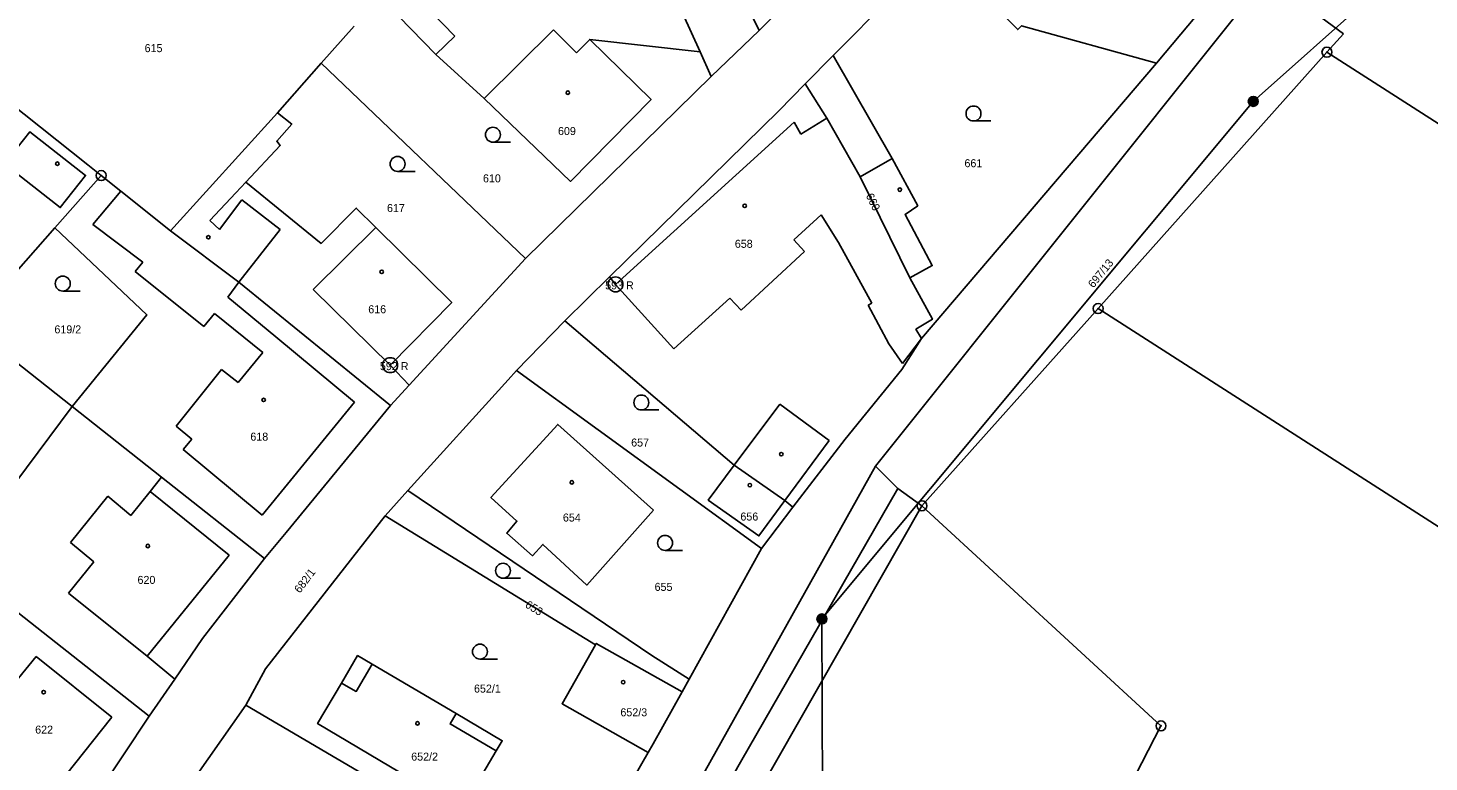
# Model space of a CAD drawing. Extents: x -587171 to -555306, y -1167727 to -1074732.
# Drawn here: x -560995.9 to -560855.4, y -1078068.2 to -1077994.6 of the extents above; entities that cross this region are included whole.
import ezdxf

# ---------------------------------------------------------------- set-up
doc = ezdxf.new("R2010")
doc.units = 0
for name, color, linetype in [('Hranice parcel', 7, 'Continuous'), ('Parcelní čísla', 7, 'Continuous'), ('Poz předměty', 7, 'Continuous'), ('Vnitřní kresba', 7, 'Continuous'), ('Značky bodu BP', 7, 'Continuous'), ('Značky budov', 7, 'Continuous'), ('Značky kultur', 7, 'Continuous')]:
    doc.layers.add(name, color=color, linetype=linetype)

msp = doc.modelspace()

# ---------------------------------------------------------------- linework, layer by layer
at = {"layer": 'Hranice parcel'}
for p, q in [((-560893.21, -1077975.17), (-560915.14, -1077997.32)), ((-560922.56, -1077994.79), (-560905.24, -1077977.23)), ((-560910.89, -1078038.54), (-560871.44, -1077989.15)), ((-560882.69, -1077998.09), (-560875.41, -1077989.34)), ((-560930.23, -1077993.12), (-560928.5, -1077996.95)), ((-560963.2, -1077994.38), (-560966.53, -1077998.1)), ((-560927.39, -1077999.42), (-560922.56, -1077994.79)), ((-560866.21, -1077993.48), (-560863.95, -1077995.13)), ((-560863.95, -1077995.13), (-560865.6, -1077996.98)), ((-560928.5, -1077996.95), (-560927.39, -1077999.42)), ((-560915.14, -1077997.32), (-560917.96, -1078000.16)), ((-560865.6, -1077996.98), (-560888.56, -1078022.72)), ((-560865.6, -1077996.98), (-560799.92, -1078039.15)), ((-560970.9, -1078003.06), (-560966.53, -1077998.1)), ((-560966.53, -1077998.1), (-560946.02, -1078017.71)), ((-560906.27, -1078025.71), (-560882.69, -1077998.09)), ((-560946.02, -1078017.71), (-560927.39, -1077999.42)), ((-560981.62, -1078014.9), (-560970.9, -1078003.06)), ((-560988.58, -1078009.37), (-560993.23, -1078014.63)), ((-561001.84, -1078024.37), (-560993.23, -1078014.63)), ((-560957.68, -1078030.42), (-560946.02, -1078017.71)), ((-560888.56, -1078022.72), (-560906.23, -1078042.52)), ((-560818.32, -1078067.81), (-560888.56, -1078022.72)), ((-560942.07, -1078023.94), (-560946.9, -1078028.93)), ((-560925.06, -1078038.44), (-560942.07, -1078023.94)), ((-561001.84, -1078024.37), (-560991.5, -1078032.54)), ((-560922.35, -1078046.8), (-560946.9, -1078028.93)), ((-560959.55, -1078032.46), (-560957.68, -1078030.42)), ((-560977.13, -1078156.96), (-560910.89, -1078038.54)), ((-560919.99, -1078042), (-560925.06, -1078038.44)), ((-560908.67, -1078040.79), (-560910.89, -1078038.54)), ((-560957.82, -1078041), (-560960.08, -1078043.53)), ((-560906.23, -1078042.52), (-560908.67, -1078040.79)), ((-560919.18, -1078042.66), (-560919.99, -1078042)), ((-560938.99, -1078056.48), (-560960.08, -1078043.53)), ((-560922.35, -1078046.8), (-560919.18, -1078042.66)), ((-560929.6, -1078059.93), (-560922.35, -1078046.8)), ((-560930.29, -1078061.18), (-560929.6, -1078059.93)), ((-560990.06, -1078073.1), (-560983.78, -1078063.65)), ((-560974.06, -1078062.52), (-560987.42, -1078081.51)), ((-560944.13, -1078080.13), (-560974.06, -1078062.52))]:
    msp.add_line(p, q, dxfattribs=at)
for points in [[(-560893.21, -1077975.17), (-560892.04, -1077976.3), (-560903.37, -1077987.89), (-560896.63, -1077994.71), (-560896.26, -1077994.33), (-560882.69, -1077998.09)], [(-560928.34, -1077983.03), (-560927.85, -1077984.12), (-560922.56, -1077994.79)], [(-560960.59, -1077991.45), (-560959.98, -1077992.08), (-560955.02, -1077997.22), (-560950.16, -1078001.62), (-560941.5, -1078009.96), (-560933.41, -1078001.74), (-560939.57, -1077995.7), (-560928.5, -1077996.95)], [(-561004.2, -1077996.95), (-560989.92, -1078008.3), (-560988.58, -1078009.37)], [(-560907.44, -1078019.65), (-560905.2, -1078018.4), (-560907.92, -1078013.27), (-560906.65, -1078012.4), (-560909.23, -1078007.66), (-560915.14, -1077997.32)], [(-560917.96, -1078000.16), (-560920.6, -1078002.87), (-560937.59, -1078019.54), (-560942.07, -1078023.94)], [(-560907.44, -1078019.65), (-560912.45, -1078009.49), (-560915.79, -1078003.59), (-560917.96, -1078000.16)], [(-560957.68, -1078030.42), (-560959.59, -1078028.4), (-560953.41, -1078022.12), (-560961.04, -1078014.57), (-560963, -1078012.63), (-560966.52, -1078016.18), (-560974.08, -1078010.03), (-560970.62, -1078006.34), (-560970.97, -1078005.9), (-560969.47, -1078004.2), (-560970.9, -1078003.06)], [(-560998.3, -1078008.18), (-560995.74, -1078004.97), (-560990.15, -1078009.35), (-560992.69, -1078012.59), (-560998.3, -1078008.18)], [(-560988.58, -1078009.37), (-560986.63, -1078010.92), (-560981.62, -1078014.9)], [(-560993.23, -1078014.63), (-560984, -1078023.35), (-560991.5, -1078032.54)], [(-560981.62, -1078014.9), (-560974.77, -1078020.07), (-560959.55, -1078032.46)], [(-560906.27, -1078025.71), (-560906.84, -1078024.79), (-560905.18, -1078023.8), (-560907.44, -1078019.65)], [(-560919.18, -1078042.66), (-560913.95, -1078035.83), (-560908.25, -1078028.82), (-560906.27, -1078025.71)], [(-560946.9, -1078028.93), (-560947.76, -1078029.88), (-560957.82, -1078041)], [(-560991.5, -1078032.54), (-561000.69, -1078044.87), (-561007.09, -1078039.66), (-561009.78, -1078042.99)], [(-560991.5, -1078032.54), (-560982.52, -1078039.65), (-560972.19, -1078047.81)], [(-560972.19, -1078047.81), (-560970.03, -1078045.19), (-560959.55, -1078032.46)], [(-560933.18, -1078042.96), (-560942.77, -1078034.35), (-560949.49, -1078041.7), (-560946.87, -1078044.05), (-560947.89, -1078045.28), (-560945.32, -1078047.54), (-560944.27, -1078046.39), (-560939.85, -1078050.48), (-560933.18, -1078042.96)], [(-560925.06, -1078038.44), (-560927.67, -1078041.95), (-560922.6, -1078045.55), (-560919.99, -1078042)], [(-560908.67, -1078040.79), (-560924.44, -1078068.27), (-560954.01, -1078120.4), (-560976.01, -1078157.56)], [(-560929.6, -1078059.93), (-560933.33, -1078057.56), (-560957.82, -1078041)], [(-560906.23, -1078042.52), (-560882.25, -1078064.61), (-560939.86, -1078176.8)], [(-561009.78, -1078042.99), (-561000.8, -1078050.22), (-560983.78, -1078063.65)], [(-560960.08, -1078043.53), (-560972.1, -1078058.87), (-560974.06, -1078062.52)], [(-560983.78, -1078063.65), (-560981.21, -1078059.91), (-560978.42, -1078055.84), (-560972.19, -1078047.81)], [(-560933.7, -1078067.29), (-560942.34, -1078062.39), (-560938.99, -1078056.48)], [(-560930.29, -1078061.18), (-560938.91, -1078056.34), (-560938.99, -1078056.48)], [(-560948.95, -1078067.13), (-560952.41, -1078072.96), (-560966.87, -1078064.38), (-560964.48, -1078060.31), (-560962.86, -1078057.55), (-560961.4, -1078058.41), (-560952.97, -1078063.38), (-560948.35, -1078066.1), (-560948.95, -1078067.13)], [(-560933.7, -1078067.29), (-560933.2, -1078066.43), (-560930.29, -1078061.18)], [(-560944.13, -1078080.13), (-560941.78, -1078081.32), (-560933.7, -1078067.29)]]:
    msp.add_lwpolyline(points, dxfattribs=at)
at = {"layer": 'Poz předměty'}
for p, q in [((-560872.99, -1078001.92), (-560805.64, -1077941.94)), ((-560916.27, -1078053.88), (-560872.99, -1078001.92)), ((-560916.05, -1078139.03), (-560916.27, -1078053.88))]:
    msp.add_line(p, q, dxfattribs=at)
for centre, radius in [((-560872.99, -1078001.92), 0.5), ((-560872.99, -1078001.92), 0.4), ((-560872.99, -1078001.92), 0.3), ((-560872.99, -1078001.92), 0.2), ((-560872.99, -1078001.92), 0.1), ((-560916.27, -1078053.88), 0.5), ((-560916.27, -1078053.88), 0.4), ((-560916.27, -1078053.88), 0.3), ((-560916.27, -1078053.88), 0.2), ((-560916.27, -1078053.88), 0.1)]:
    msp.add_circle(centre, radius, dxfattribs=at)
at = {"layer": 'Vnitřní kresba'}
for p, q in [((-560956.72, -1077991.62), (-560953.09, -1077995.36)), ((-560950.16, -1078001.62), (-560943.21, -1077994.73)), ((-560943.21, -1077994.73), (-560940.89, -1077997.05)), ((-560953.09, -1077995.36), (-560955.02, -1077997.22)), ((-560940.89, -1077997.05), (-560939.57, -1077995.7)), ((-560919.04, -1078004.01), (-560936.98, -1078020.29)), ((-560918.38, -1078005.2), (-560919.04, -1078004.01)), ((-560915.79, -1078003.59), (-560918.38, -1078005.2)), ((-560912.45, -1078009.49), (-560909.23, -1078007.66)), ((-560975.09, -1078011.1), (-560974.08, -1078010.03)), ((-560986.63, -1078010.92), (-560989.42, -1078014.27)), ((-560977.7, -1078013.88), (-560975.09, -1078011.1)), ((-560974.46, -1078011.82), (-560976.73, -1078014.77)), ((-560970.63, -1078014.77), (-560974.46, -1078011.82)), ((-560989.42, -1078014.27), (-560984.42, -1078018.06)), ((-560976.73, -1078014.77), (-560977.7, -1078013.88)), ((-560919.08, -1078015.81), (-560916.36, -1078013.32)), ((-560916.36, -1078013.32), (-560914.6, -1078016.1)), ((-560974.77, -1078020.07), (-560970.63, -1078014.77)), ((-560961.04, -1078014.57), (-560967.33, -1078020.8)), ((-560918.02, -1078016.99), (-560919.08, -1078015.81)), ((-560924.39, -1078022.89), (-560918.02, -1078016.99)), ((-560914.6, -1078016.1), (-560911.25, -1078022.18)), ((-560984.42, -1078018.06), (-560985.17, -1078018.99)), ((-560985.17, -1078018.99), (-560978.29, -1078024.53)), ((-560975.88, -1078021.59), (-560974.77, -1078020.07)), ((-560937.59, -1078019.54), (-560936.98, -1078020.29)), ((-560967.33, -1078020.8), (-560959.59, -1078028.4)), ((-560936.98, -1078020.29), (-560931.12, -1078026.77)), ((-560971.07, -1078025.57), (-560975.88, -1078021.59)), ((-560931.12, -1078026.77), (-560925.51, -1078021.66)), ((-560925.51, -1078021.66), (-560924.39, -1078022.89)), ((-560911.25, -1078022.18), (-560911.62, -1078022.38)), ((-560911.62, -1078022.38), (-560909.55, -1078026.25)), ((-560978.29, -1078024.53), (-560977.22, -1078023.2)), ((-560977.22, -1078023.2), (-560972.38, -1078027.13)), ((-560963.16, -1078032.12), (-560971.07, -1078025.57)), ((-560908.19, -1078028.24), (-560906.27, -1078025.71)), ((-560972.38, -1078027.13), (-560974.84, -1078030.14)), ((-560909.55, -1078026.25), (-560908.19, -1078028.24)), ((-560976.52, -1078028.85), (-560981.08, -1078034.53)), ((-560974.84, -1078030.14), (-560976.52, -1078028.85)), ((-560972.42, -1078043.47), (-560963.16, -1078032.12)), ((-560925.06, -1078038.44), (-560920.5, -1078032.3)), ((-560920.5, -1078032.3), (-560915.56, -1078035.97)), ((-560981.08, -1078034.53), (-560979.48, -1078035.82)), ((-560979.48, -1078035.82), (-560980.35, -1078036.88)), ((-560980.35, -1078036.88), (-560972.42, -1078043.47)), ((-560915.56, -1078035.97), (-560919.99, -1078042)), ((-560983.66, -1078041.09), (-560982.52, -1078039.65)), ((-560985.6, -1078043.5), (-560983.66, -1078041.09)), ((-560983.66, -1078041.09), (-560975.74, -1078047.47)), ((-560991.68, -1078046.21), (-560987.91, -1078041.56)), ((-560987.91, -1078041.56), (-560985.6, -1078043.5)), ((-560970.79, -1078155.56), (-560906.23, -1078042.52)), ((-560989.32, -1078048.13), (-560991.68, -1078046.21)), ((-560991.86, -1078051.29), (-560989.32, -1078048.13)), ((-560975.74, -1078047.47), (-560983.97, -1078057.6)), ((-560983.97, -1078057.6), (-560991.86, -1078051.29)), ((-560996.88, -1078059.83), (-560995.11, -1078057.64)), ((-560995.11, -1078057.64), (-560987.51, -1078063.73)), ((-560981.21, -1078059.91), (-560983.97, -1078057.6)), ((-560987.51, -1078063.73), (-560993.08, -1078070.74))]:
    msp.add_line(p, q, dxfattribs=at)
for points in [[(-560961.4, -1078058.41), (-560962.99, -1078061.16), (-560964.48, -1078060.31)], [(-560948.95, -1078067.13), (-560953.58, -1078064.41), (-560952.97, -1078063.38)]]:
    msp.add_lwpolyline(points, dxfattribs=at)
at = {"layer": 'Značky bodu BP'}
for centre, radius in [((-560865.6, -1077996.98), 0.5), ((-560865.6, -1077996.98), 0.0303), ((-560988.58, -1078009.37), 0.5), ((-560988.58, -1078009.37), 0.0303), ((-560936.98, -1078020.29), 0.75), ((-560936.98, -1078020.29), 0.03), ((-560888.56, -1078022.72), 0.5), ((-560888.56, -1078022.72), 0.0303), ((-560959.59, -1078028.4), 0.75), ((-560959.59, -1078028.4), 0.03), ((-560906.23, -1078042.52), 0.5), ((-560906.23, -1078042.52), 0.0303), ((-560882.25, -1078064.61), 0.5), ((-560882.25, -1078064.61), 0.0303)]:
    msp.add_circle(centre, radius, dxfattribs=at)
at = {"layer": 'Značky budov'}
for centre in [(-560941.76, -1078001.05), (-560992.98, -1078008.18), (-560908.45, -1078010.78), (-560924.02, -1078012.41), (-560977.83, -1078015.56), (-560960.44, -1078019.03), (-560972.29, -1078031.89), (-560920.35, -1078037.34), (-560941.37, -1078040.17), (-560923.5, -1078040.45), (-560983.9, -1078046.56), (-560936.21, -1078060.22), (-560994.36, -1078061.23), (-560956.85, -1078064.36)]:
    msp.add_circle(centre, 0.175, dxfattribs=at)
at = {"layer": 'Značky kultur'}
for p, q in [((-560901.06, -1078003.89), (-560899.31, -1078003.89)), ((-560949.28, -1078006.02), (-560947.53, -1078006.02)), ((-560958.85, -1078008.95), (-560957.1, -1078008.95)), ((-560992.44, -1078020.96), (-560990.69, -1078020.96)), ((-560934.39, -1078032.9), (-560932.64, -1078032.9)), ((-560932.01, -1078046.99), (-560930.26, -1078046.99)), ((-560948.27, -1078049.79), (-560946.52, -1078049.79)), ((-560950.58, -1078057.91), (-560948.83, -1078057.91))]:
    msp.add_line(p, q, dxfattribs=at)
for centre in [(-560901.06, -1078003.14), (-560949.28, -1078005.27), (-560958.85, -1078008.2), (-560992.44, -1078020.21), (-560934.39, -1078032.15), (-560932.01, -1078046.24), (-560948.27, -1078049.04), (-560950.58, -1078057.16)]:
    msp.add_circle(centre, 0.75, dxfattribs=at)

# ---------------------------------------------------------------- texts
at = {"layer": 'Parcelní čísla'}
for s, p in [('615', (-560984.23, -1077996.98)), ('609', (-560942.75, -1078005.3)), ('661', (-560901.97, -1078008.53)), ('610', (-560950.28, -1078010.05)), ('617', (-560959.91, -1078013.03)), ('658', (-560925.01, -1078016.62)), ('616', (-560961.79, -1078023.19)), ('619/2', (-560993.28, -1078025.21)), ('618', (-560973.62, -1078035.98)), ('657', (-560935.41, -1078036.57)), ('654', (-560942.26, -1078044.1)), ('656', (-560924.45, -1078044)), ('620', (-560984.94, -1078050.36)), ('655', (-560933.06, -1078051.06)), ('652/1', (-560951.18, -1078061.27)), ('652/3', (-560936.49, -1078063.65)), ('622', (-560995.21, -1078065.39)), ('652/2', (-560957.48, -1078068.1))]:
    msp.add_text(s, height=0.803, dxfattribs=at).set_placement(p)
for s, rotation, p in [('660', 296, (-560911.89, -1078011.38)), ('697/13', 51, (-560889.03, -1078020.71)), ('682/1', 53, (-560968.65, -1078051.35)), ('653', 328, (-560946.12, -1078052.65))]:
    msp.add_text(s, height=0.803, rotation=rotation, dxfattribs=at).set_placement(p)
at = {"layer": 'Značky bodu BP'}
for s, p in [('593 R', (-560938.02, -1078020.79)), ('592 R', (-560960.62, -1078028.9))]:
    msp.add_text(s, height=0.803, dxfattribs=at).set_placement(p)

doc.saveas('drawing.dxf')
